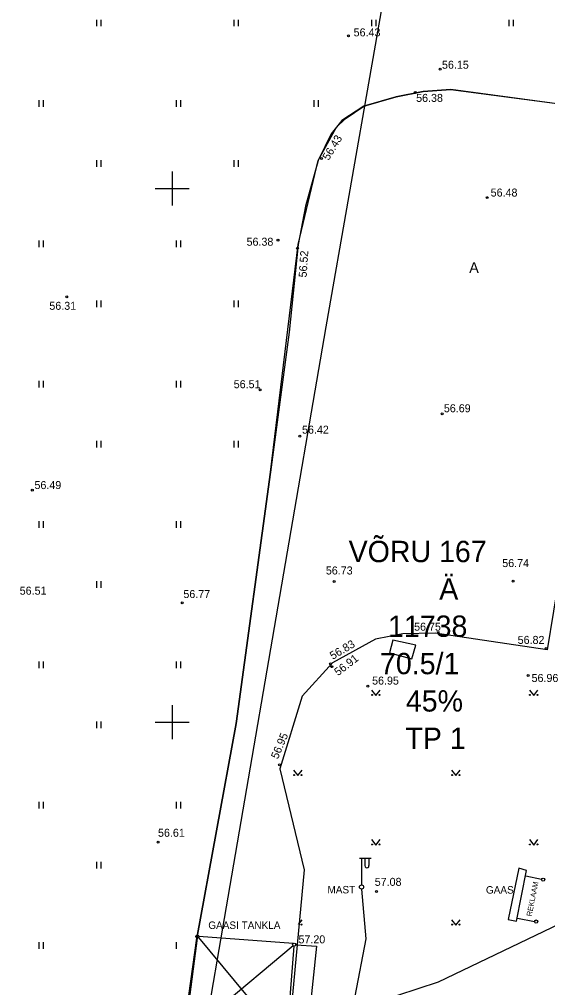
# Model space of a CAD drawing. Extents: x 9156 to 9809, y 2728 to 4000.
# Drawn here: x 9335.7 to 9385.2, y 3825.1 to 3915.9 of the extents above; entities that cross this region are included whole.
import ezdxf

# ---------------------------------------------------------------- set-up
doc = ezdxf.new("R2010")
doc.units = 0
for name, color, linetype in [('Level 11', 7, 'Continuous'), ('Level 5', 7, 'Continuous'), ('Level 54', 7, 'Continuous'), ('Level 58', 7, 'Continuous')]:
    doc.layers.add(name, color=color, linetype=linetype)

# ---------------------------------------------------------------- blocks, each defined once
blk = doc.blocks.new('KKOL')
at = {"layer": 'Level 58'}
for p, q in [((0, 1.59349), (0, -1.5935)), ((-1.5935, 0), (1.59349, 0))]:
    blk.add_line(p, q, dxfattribs=at)

msp = doc.modelspace()

# ---------------------------------------------------------------- linework, layer by layer
at = {"layer": 'Level 11'}
msp.add_lwpolyline([(9307.157, 3935.863), (9316.851, 3823.838), (9347.087, 3815.684), (9351.98, 3814.51), (9364.444, 3887.037), (9370.906, 3923.994)], close=True, dxfattribs=at)
msp.add_lwpolyline([(9307.157, 3935.863), (9316.851, 3823.838), (9347.087, 3815.684), (9351.98, 3814.51), (9364.444, 3887.037), (9370.906, 3923.994)], close=True, dxfattribs=at)
at = {"layer": 'Level 54'}
for p, q in [((9342.912, 3915.829), (9342.912, 3915.209)), ((9343.317, 3915.818), (9343.317, 3915.209)), ((9355.793, 3915.829), (9355.793, 3915.209)), ((9356.199, 3915.818), (9356.199, 3915.209)), ((9368.675, 3915.829), (9368.675, 3915.209)), ((9369.081, 3915.818), (9369.081, 3915.209)), ((9381.557, 3915.829), (9381.557, 3915.209)), ((9381.962, 3915.818), (9381.962, 3915.209)), ((9337.506, 3908.298), (9337.506, 3907.678)), ((9337.912, 3908.286), (9337.912, 3907.678)), ((9350.388, 3908.298), (9350.388, 3907.678)), ((9350.793, 3908.286), (9350.793, 3907.678)), ((9363.269, 3908.298), (9363.269, 3907.678)), ((9363.675, 3908.286), (9363.675, 3907.678)), ((9342.912, 3902.678), (9342.912, 3902.058)), ((9343.317, 3902.666), (9343.317, 3902.058)), ((9355.793, 3902.678), (9355.793, 3902.058)), ((9356.199, 3902.666), (9356.199, 3902.058)), ((9350, 3901.25), (9350, 3898.75)), ((9348.75, 3900), (9351.25, 3900)), ((9337.506, 3895.146), (9337.506, 3894.526)), ((9337.912, 3895.135), (9337.912, 3894.526)), ((9350.388, 3895.146), (9350.388, 3894.526)), ((9350.793, 3895.135), (9350.793, 3894.526)), ((9359.231, 3873.439), (9361.825, 3894.759)), ((9342.912, 3889.526), (9342.912, 3888.906)), ((9343.317, 3889.515), (9343.317, 3888.906)), ((9355.793, 3889.526), (9355.793, 3888.906)), ((9356.199, 3889.515), (9356.199, 3888.906)), ((9337.506, 3881.995), (9337.506, 3881.375)), ((9337.912, 3881.984), (9337.912, 3881.375)), ((9350.388, 3881.995), (9350.388, 3881.375)), ((9350.793, 3881.984), (9350.793, 3881.375)), ((9342.912, 3876.375), (9342.912, 3875.755)), ((9343.317, 3876.364), (9343.317, 3875.755)), ((9355.793, 3876.375), (9355.793, 3875.755)), ((9356.199, 3876.364), (9356.199, 3875.755)), ((9356.01, 3849.893), (9359.231, 3873.439)), ((9337.506, 3868.844), (9337.506, 3868.224)), ((9350.388, 3868.844), (9350.388, 3868.224)), ((9337.912, 3868.833), (9337.912, 3868.224)), ((9350.793, 3868.833), (9350.793, 3868.224)), ((9342.912, 3863.224), (9342.912, 3862.604)), ((9343.317, 3863.212), (9343.317, 3862.604)), ((9370.678, 3857.694), (9370.368, 3856.487)), ((9372.844, 3857.211), (9370.678, 3857.694)), ((9372.465, 3855.936), (9372.844, 3857.211)), ((9370.368, 3856.487), (9372.465, 3855.936)), ((9337.506, 3855.693), (9337.506, 3855.072)), ((9337.912, 3855.681), (9337.912, 3855.072)), ((9350.388, 3855.693), (9350.388, 3855.072)), ((9350.793, 3855.681), (9350.793, 3855.072)), ((9368.689, 3853.005), (9369.09, 3852.502)), ((9369.09, 3852.502), (9369.489, 3853.005)), ((9383.487, 3853.005), (9383.888, 3852.502)), ((9383.888, 3852.502), (9384.287, 3853.005)), ((9350, 3851.25), (9350, 3848.75)), ((9342.912, 3850.072), (9342.912, 3849.452)), ((9343.317, 3850.061), (9343.317, 3849.452)), ((9348.75, 3850), (9351.25, 3850)), ((9352.324, 3829.753), (9356.01, 3849.893)), ((9361.389, 3845.5), (9361.79, 3844.996)), ((9361.79, 3844.996), (9362.189, 3845.5)), ((9376.187, 3845.5), (9376.588, 3844.996)), ((9376.588, 3844.996), (9376.987, 3845.5)), ((9337.506, 3842.541), (9337.506, 3841.921)), ((9337.912, 3842.53), (9337.912, 3841.921)), ((9350.388, 3842.541), (9350.388, 3841.921)), ((9350.793, 3842.53), (9350.793, 3841.921)), ((9368.689, 3838.996), (9369.09, 3838.493)), ((9369.09, 3838.493), (9369.489, 3838.996)), ((9383.487, 3838.996), (9383.888, 3838.493)), ((9383.888, 3838.493), (9384.287, 3838.996)), ((9367.553, 3837.261), (9368.653, 3837.261)), ((9367.753, 3837.261), (9367.753, 3834.761)), ((9368.053, 3837.261), (9368.053, 3836.561)), ((9368.453, 3837.261), (9368.453, 3836.561)), ((9342.912, 3836.921), (9342.912, 3836.301)), ((9343.317, 3836.91), (9343.317, 3836.301)), ((9382.502, 3836.32), (9381.505, 3831.527)), ((9383.224, 3836.113), (9382.502, 3836.32)), ((9382.261, 3831.355), (9383.224, 3836.113)), ((9384.623, 3835.251), (9383.155, 3835.561)), ((9367.753, 3834.361), (9368.166, 3829.7)), ((9361.836, 3831.046), (9362.189, 3831.491)), ((9376.187, 3831.491), (9376.588, 3830.987)), ((9376.588, 3830.987), (9376.987, 3831.491)), ((9381.505, 3831.527), (9382.261, 3831.355)), ((9382.364, 3831.631), (9383.97, 3831.32)), ((9361.336, 3829.265), (9352.512, 3829.919)), ((9337.506, 3829.39), (9337.506, 3828.77)), ((9337.912, 3829.379), (9337.912, 3828.77)), ((9348.879, 3805.216), (9352.324, 3829.753)), ((9350.388, 3829.39), (9350.388, 3828.77)), ((9352.365, 3829.772), (9351.161, 3820.655)), ((9361.336, 3829.056), (9351.266, 3820.611)), ((9352.469, 3829.815), (9360.648, 3820.025)), ((9360.753, 3820.069), (9361.44, 3829.013)), ((9361.639, 3829.127), (9363.529, 3829.023)), ((9363.529, 3829.023), (9362.601, 3820.024)), ((9368.166, 3829.7), (9367.115, 3824.341))]:
    msp.add_line(p, q, dxfattribs=at)
for points in [[(9404.359, 3905.156), (9402.873, 3905.119), (9392.342, 3907.107), (9376.112, 3909.281), (9373.532, 3909.11), (9370.993, 3908.613), (9367.957, 3907.743), (9365.913, 3906.376), (9364.922, 3905.134), (9363.683, 3902.649), (9362.506, 3898.362), (9361.825, 3894.759), (9360.957, 3886.558), (9359.231, 3873.439), (9356.01, 3849.893), (9352.324, 3829.753)], [(9361.825, 3894.759), (9363.683, 3902.649), (9365.417, 3905.755), (9366.214, 3906.547), (9367.957, 3907.743), (9370.993, 3908.613), (9373.532, 3909.11), (9376.112, 3909.281), (9392.706, 3907.089)], [(9406.072, 3897.732), (9400.514, 3898.327), (9397.355, 3898.016), (9394.877, 3896.649), (9391.966, 3893.481), (9390.913, 3891.679), (9390.479, 3889.381), (9385.153, 3856.791), (9374.649, 3858.353), (9371.614, 3858.291), (9369.074, 3857.794), (9365.047, 3855.557), (9362.198, 3852.451), (9360.092, 3845.617), (9362.363, 3836.166)], [(9362.363, 3836.166), (9360.85, 3819.754), (9360.506, 3815.479), (9360.781, 3813.893), (9361.194, 3812.583), (9362.294, 3811.342), (9363.738, 3809.756), (9365.182, 3808.721), (9369.17, 3807.066), (9381.6, 3804.327), (9387.375, 3803.5), (9389.851, 3804.052), (9393.151, 3805.776), (9395.282, 3807.637), (9397.07, 3809.982)], [(9367.358, 3823.183), (9374.959, 3825.685), (9388.635, 3832.224), (9399.107, 3832.855)], [(9352.324, 3829.753), (9348.879, 3805.216), (9348.949, 3803.791), (9349.499, 3801.998), (9351.218, 3798.274), (9352.937, 3796.137), (9354.174, 3794.964), (9358.575, 3793.034), (9368.545, 3791.585), (9370.332, 3792.206), (9380.99, 3795.723), (9382.709, 3795.861), (9385.803, 3794.826), (9388.675, 3793.468), (9390.669, 3791.744), (9392.25, 3789.813), (9393.35, 3787.469)]]:
    msp.add_lwpolyline(points, dxfattribs=at)
for centre, radius in [((9366.519, 3914.313), 0.0909), ((9375.111, 3911.189), 0.0909), ((9372.796, 3908.998), 0.0909), ((9364.012, 3902.836), 0.0909), ((9379.539, 3899.156), 0.0909), ((9359.926, 3895.162), 0.0909), ((9361.743, 3894.408), 0.0909), ((9340.125, 3889.87), 0.0909), ((9358.242, 3881.148), 0.0909), ((9375.306, 3878.91), 0.0909), ((9361.97, 3876.811), 0.0909), ((9336.905, 3871.756), 0.0909), ((9365.201, 3863.183), 0.0909), ((9381.95, 3863.229), 0.0909), ((9350.959, 3861.194), 0.0909), ((9375.354, 3858.174), 0.0909), ((9385.049, 3856.896), 0.0909), ((9364.84, 3855.481), 0.0909), ((9364.977, 3855.207), 0.0909), ((9383.365, 3854.386), 0.0909), ((9368.345, 3853.381), 0.0909), ((9368.739, 3852.555), 0.0407), ((9369.439, 3852.555), 0.0486), ((9383.537, 3852.555), 0.0407), ((9384.237, 3852.555), 0.0486), ((9360.061, 3846.003), 0.0909), ((9361.439, 3845.05), 0.0433), ((9362.139, 3845.05), 0.0482), ((9376.237, 3845.05), 0.0433), ((9376.937, 3845.05), 0.0482), ((9348.684, 3838.767), 0.0909), ((9368.739, 3838.546), 0.0407), ((9369.439, 3838.546), 0.0486), ((9383.537, 3838.546), 0.0407), ((9384.237, 3838.546), 0.0486), ((9384.771, 3835.251), 0.148), ((9367.753, 3834.561), 0.2), ((9369.164, 3834.135), 0.0909), ((9362.139, 3831.041), 0.0482), ((9376.237, 3831.041), 0.0433), ((9376.937, 3831.041), 0.0482), ((9384.118, 3831.32), 0.148), ((9352.365, 3829.919), 0.148), ((9361.44, 3829.161), 0.148)]:
    msp.add_circle(centre, radius, dxfattribs=at)
msp.add_arc((9368.253, 3836.561), 0.2, 179.93931, 0.0607, dxfattribs=at)

# ---------------------------------------------------------------- block references
for p in [(9350, 3900), (9350, 3850)]:
    msp.add_blockref('KKOL', p, dxfattribs=at)

# ---------------------------------------------------------------- texts
at = {"layer": 'Level 5'}
for s, p in [('VÕRU 167', (9366.545, 3864.998)), ('Ä', (9375.037, 3861.498)), ('11738', (9370.235, 3857.998)), ('70.5/1', (9369.485, 3854.498)), ('45%', (9371.91, 3850.998)), ('TP 1', (9371.865, 3847.498))]:
    msp.add_text(s, height=2, dxfattribs=at).set_placement(p)
at = {"layer": 'Level 54'}
for s, height, p in [('56.43', 0.75, (9367.014, 3914.268)), ('56.15', 0.75, (9375.293, 3911.235)), ('56.38', 0.75, (9372.871, 3908.127)), ('56.48', 0.75, (9379.855, 3899.256)), ('56.38', 0.75, (9356.98, 3894.649)), ('A', 1, (9377.849, 3892.108)), ('56.31', 0.75, (9338.5, 3888.645)), ('56.51', 0.75, (9355.777, 3881.299)), ('56.69', 0.75, (9375.468, 3879.044)), ('56.42', 0.75, (9362.178, 3877.039)), ('56.49', 0.75, (9337.105, 3871.847)), ('56.74', 0.75, (9380.94, 3864.537)), ('56.73', 0.75, (9364.41, 3863.843)), ('56.51', 0.75, (9335.722, 3861.95)), ('56.77', 0.75, (9351.06, 3861.635)), ('56.75', 0.75, (9372.68, 3858.575)), ('56.82', 0.75, (9382.385, 3857.338)), ('56.96', 0.75, (9383.688, 3853.771)), ('56.95', 0.75, (9368.744, 3853.525)), ('56.61', 0.75, (9348.682, 3839.265)), ('57.08', 0.75, (9368.99, 3834.666)), ('MAST', 0.7, (9364.562, 3833.959)), ('GAAS', 0.7, (9379.411, 3833.938)), ('GAASI TANKLA', 0.7, (9353.395, 3830.628)), ('57.20', 0.75, (9361.845, 3829.279))]:
    msp.add_text(s, height=height, dxfattribs=at).set_placement(p)
for s, height, rotation, p in [('56.43', 0.75, 58.64791, (9364.676, 3902.589)), ('56.52', 0.75, 86.17758, (9362.605, 3891.662)), ('56.83', 0.75, 30.60152, (9365.054, 3855.836)), ('56.91', 0.75, 37.648, (9365.554, 3854.305)), ('56.95', 0.75, 66.86083, (9359.916, 3846.496)), ('REKLAAM', 0.5, 78.80853, (9383.691, 3831.769))]:
    msp.add_text(s, height=height, rotation=rotation, dxfattribs=at).set_placement(p)

doc.saveas('drawing.dxf')
